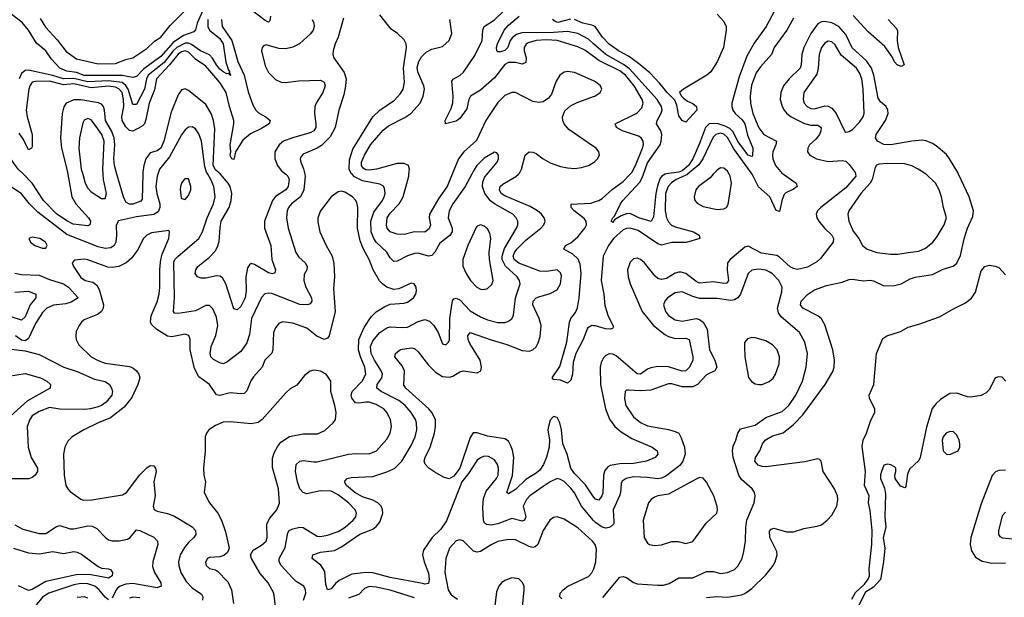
# Model space of a CAD drawing. Header units: inches. Extents: x 2001573 to 2220545, y 644482 to 846830.
# Tile 382 of 656: x 2076699 to 2082362, y 757566 to 760890. Entities that reach past the tile are written whole.
import ezdxf

# ---------------------------------------------------------------- set-up
doc = ezdxf.new("R2010")
doc.units = ezdxf.units.IN
doc.header["$MEASUREMENT"] = 0
for name, color, linetype in [('C0775', 7, 'Continuous'), ('C0776', 7, 'Continuous'), ('C0785', 7, 'Continuous'), ('C0786', 7, 'Continuous')]:
    doc.layers.add(name, color=color, linetype=linetype)

msp = doc.modelspace()

# ---------------------------------------------------------------- linework, layer by layer
at = {"layer": 'C0775', "color": 5}
for points, elevation in [([(2077493.1, 760000), (2077489.6, 759990), (2077481.9, 759930), (2077487.4, 759890), (2077504.5, 759830), (2077505.7, 759810), (2077496.2, 759783.8), (2077470, 759767.9), (2077370, 759755.3), (2077266.7, 759733.3), (2077253.4, 759706.6), (2077255.8, 759650), (2077251.3, 759610), (2077242.2, 759590), (2077223.6, 759576.4), (2077190, 759573.8), (2077150, 759583.5), (2076970, 759654.4), (2076802.7, 759782.7), (2076755.2, 759830), (2076710, 759888.7), (2076650, 759928.7)], 340), ([(2076975, 760000), (2076999.4, 759870), (2077021, 759830), (2077095.6, 759750), (2077105.5, 759730), (2077104.4, 759715.6), (2077102.4, 759710), (2077090, 759703.8), (2077006.8, 759713.2), (2076970, 759731.7), (2076910, 759773.1), (2076835.1, 759850), (2076769.9, 759950), (2076720.4, 760000)], 320), ([(2077061.3, 760000), (2077076.1, 759950), (2077090, 759920.3), (2077110, 759899.1), (2077170, 759861.1), (2077190, 759861.6), (2077198.8, 759890), (2077180.9, 759970), (2077179.4, 760000)], 340), ([(2077407.1, 760000), (2077402.7, 759857.3), (2077395, 759845), (2077350, 759829), (2077330, 759828.1), (2077310, 759839.1), (2077296.1, 759870), (2077258.2, 760000)], 320), ([(2078339.5, 760000), (2078341.8, 759990), (2078332.4, 759910), (2078314.8, 759870), (2078262.3, 759830), (2078245.9, 759810), (2078237.7, 759790), (2078234.4, 759750), (2078242.4, 759690), (2078286.4, 759550), (2078304.2, 759524.2), (2078340.7, 759490), (2078352.1, 759470), (2078350.2, 759450), (2078335.6, 759424.4), (2078332.8, 759390), (2078345.7, 759350), (2078377, 759290), (2078379.7, 759270), (2078370, 759255.4), (2078354.8, 759250), (2078310, 759251.6), (2078150, 759314.9), (2078130, 759316.8), (2078108.4, 759311.6), (2078089.2, 759290.8), (2078032.8, 759170), (2078020.7, 759079.3), (2078005.5, 759030), (2077970, 758981.2), (2077890, 758919.1), (2077870, 758909.7), (2077850, 758914.7), (2077814.3, 758934.3), (2077799.1, 758950), (2077795.1, 758970), (2077800.2, 759010), (2077827.1, 759072.9), (2077838.7, 759130), (2077830, 759178.9), (2077810, 759226), (2077798.3, 759238.3), (2077790, 759245.7), (2077770, 759244.5), (2077710, 759214.7), (2077610, 759198.4), (2077590, 759200.8), (2077583.2, 759210), (2077589, 759291), (2077585.1, 759494.9), (2077590.9, 759510), (2077610, 759528.6), (2077729.9, 759630.1), (2077750.9, 759669.1), (2077776.7, 759750), (2077814.5, 759830), (2077824.2, 759870), (2077815.4, 759930), (2077798.7, 759970), (2077780.4, 760000)], 340), ([(2078229.6, 760000), (2078241.7, 759990), (2078249.6, 759970), (2078242.2, 759930), (2078229.2, 759910.8), (2078170, 759871.8), (2078153, 759850), (2078106.3, 759730), (2078107.8, 759690), (2078142.8, 759590), (2078150.1, 759510), (2078170.2, 759450), (2078167.2, 759432.8), (2078152.2, 759427.8), (2078130, 759434.1), (2078050, 759480.5), (2078030, 759486.3), (2078021, 759479), (2078010, 759462.6), (2077998.8, 759410), (2078001.5, 759330), (2077995.5, 759290), (2077970, 759239.3), (2077950, 759220.4), (2077930, 759227), (2077884.3, 759370), (2077864.5, 759404.5), (2077850, 759413.1), (2077830, 759415.3), (2077770, 759402.9), (2077742.7, 759402.7), (2077722, 759410), (2077708.6, 759430), (2077711.1, 759450), (2077722.6, 759470), (2077790, 759523.2), (2077822.5, 759557.5), (2077837.4, 759582.6), (2077847.2, 759612.8), (2077851.6, 759691.6), (2077858.3, 759730), (2077904.6, 759810), (2077915.1, 759850), (2077918.6, 759890), (2077910, 759929.7), (2077898.8, 759950), (2077864.2, 759990), (2077853, 760000)], 320), ([(2080000, 758007.9), (2079930.4, 758090), (2079890, 758167), (2079870, 758194.5), (2079830, 758232.6), (2079810, 758245), (2079790, 758249), (2079750, 758229.9), (2079710, 758203.4), (2079632.9, 758150), (2079614, 758130), (2079594.3, 758090), (2079610.7, 758030), (2079602.4, 758010), (2079590, 758005.2), (2079530, 758018.9), (2079450, 757988.6), (2079410, 757982.4), (2079384.7, 757984.7), (2079372.7, 757992.7), (2079366.7, 758010), (2079362.4, 758082.4), (2079366, 758134), (2079382.5, 758177.5), (2079441.6, 758250), (2079451.1, 758270), (2079453.2, 758310), (2079448, 758330), (2079430, 758356.4), (2079395.9, 758375.9), (2079370, 758378.2), (2079350, 758369.8), (2079330, 758354.5), (2079281.3, 758278.8), (2079242, 758230), (2079153.8, 758006.2), (2079120.8, 757959.2), (2079070.8, 757910), (2079021.7, 757838.3), (2079015.6, 757810), (2079025.5, 757770), (2079050, 757705.5), (2079055.1, 757670), (2079050, 757646.3), (2079030, 757642.5), (2079015, 757645), (2078830, 757679.7), (2078730, 757708.1), (2078690, 757709.9), (2078610, 757698.6), (2078537.3, 757662.7), (2078514.7, 757645.3), (2078490, 757615.8), (2078470, 757609.5), (2078460.4, 757640.4), (2078454.5, 757714.5), (2078430.9, 757750.9), (2078381.1, 757790), (2078385.1, 757810), (2078430, 757825.9), (2078510, 757835.5), (2078550, 757856.9), (2078656.2, 757930), (2078730, 757959), (2078750, 757973.9), (2078770, 757999), (2078787, 758050), (2078786, 758070), (2078778.5, 758090), (2078759.2, 758110), (2078730, 758124.9), (2078670, 758143.8), (2078626.1, 758170), (2078578.3, 758210), (2078567.9, 758230), (2078570, 758235.5), (2078582.9, 758250), (2078604.8, 758255.2), (2078730, 758261.2), (2078815.8, 758290), (2078856.8, 758310), (2078897.5, 758350), (2078950, 758439), (2078973.9, 758490), (2078983.9, 758530), (2078981.9, 758570), (2078975.4, 758590), (2078949.9, 758630), (2078916.2, 758670), (2078879.5, 758699.5), (2078778.5, 758750), (2078753.6, 758770), (2078755.2, 758790), (2078782.2, 758830), (2078786.5, 758850), (2078778.8, 758870), (2078739, 758930), (2078720.6, 758970), (2078716.5, 759010), (2078730, 759042.5), (2078770, 759090.1), (2078810, 759117.4), (2078830, 759122.5), (2078898, 759118), (2078930, 759121.5), (2078990, 759153.8), (2079030, 759163.9), (2079055.2, 759155.2), (2079081.8, 759130), (2079105.8, 759090), (2079130, 759024.9), (2079150, 759019.1), (2079165.8, 759034.2), (2079171.7, 759048.3), (2079173, 759170), (2079188, 759272), (2079196.4, 759283.6), (2079210, 759288.1), (2079230, 759277.1), (2079290, 759214.8), (2079350, 759179.2), (2079390, 759162.6), (2079450, 759147.4), (2079490, 759147.8), (2079507.5, 759152.5), (2079530.6, 759169.4), (2079539.8, 759190), (2079551, 759290), (2079577, 759370), (2079573.3, 759390), (2079560.5, 759410), (2079492.4, 759472.4), (2079474.9, 759510), (2079474.7, 759530), (2079487.4, 759572.6), (2079556.1, 759690), (2079563.7, 759710), (2079564.5, 759730), (2079555.3, 759750), (2079535.3, 759770), (2079430.2, 759830.2), (2079407.8, 759847.8), (2079374.3, 759890), (2079360.8, 759930), (2079362.4, 759957.6), (2079374.9, 759985.1), (2079387.1, 760000)], 340), ([(2079299.1, 760000), (2079262, 759930), (2079190.1, 759830), (2079168.9, 759790), (2079163.9, 759750), (2079186.2, 759690), (2079186.5, 759670), (2079172.3, 759647.7), (2079116.1, 759603.9), (2079087, 759553), (2079070, 759533.8), (2079050, 759529.3), (2078990, 759545.6), (2078970, 759545.2), (2078930, 759531.6), (2078870, 759500.2), (2078850, 759499.3), (2078830, 759520.4), (2078811.4, 759551.4), (2078750, 759608.8), (2078735.6, 759630), (2078720.6, 759670), (2078719.1, 759730), (2078736.8, 759783.2), (2078786.4, 759850), (2078795.3, 759870), (2078800.5, 759890), (2078798, 759918), (2078791.6, 759931.6), (2078770, 759943.7), (2078670, 759962.7), (2078625.4, 759985.4), (2078610.9, 760000)], 340), ([(2079186.8, 760000), (2079158.6, 759930), (2079110, 759862.4), (2079056.6, 759770), (2079054.4, 759750), (2079062.6, 759710), (2079054.2, 759685.8), (2079030, 759667.1), (2078970, 759668.7), (2078910, 759652.9), (2078870, 759655.8), (2078829.8, 759670), (2078812.4, 759690), (2078808.2, 759708.2), (2078813.5, 759750), (2078830, 759776.1), (2078882.3, 759830), (2078904.5, 759870), (2078937.2, 759990), (2078937.9, 760000)], 320), ([(2080000, 758145.2), (2079952.6, 758212.6), (2079890, 758279.6), (2079869.4, 758309.4), (2079847.4, 758390), (2079822.3, 758450), (2079815.3, 758530), (2079805.2, 758570), (2079790, 758600.3), (2079770, 758607.6), (2079750, 758584.7), (2079739.8, 758550), (2079737.3, 758530), (2079745.7, 758470), (2079744.6, 758430), (2079730, 758373), (2079712.5, 758330), (2079690, 758298.6), (2079670, 758280.2), (2079610, 758243.4), (2079550, 758186.7), (2079510, 758161.7), (2079500.5, 758170), (2079533.6, 758266.4), (2079540.6, 758370), (2079533, 758413), (2079522.4, 758442.5), (2079510, 758464.4), (2079490, 758477.4), (2079390, 758492.9), (2079330, 758512.8), (2079308.2, 758511.8), (2079290, 758485.7), (2079231, 758310), (2079197, 758263), (2079170, 758248.3), (2079137.4, 758257.4), (2079086.4, 758286.4), (2079052.5, 758310), (2079031.8, 758331.8), (2079025.9, 758350), (2079031.3, 758370), (2079060.1, 758430), (2079084, 758510), (2079091.5, 758550), (2079089.9, 758590), (2079069.6, 758629.6), (2079051.4, 758650), (2078919.4, 758770), (2078907.8, 758787.8), (2078912.7, 758870), (2078898.9, 758898.9), (2078856.3, 758950), (2078860.5, 758970), (2078890, 758993), (2078950, 759001.5), (2078970, 758998.2), (2078990, 758979.1), (2079050, 758902.1), (2079090, 758862), (2079130, 758836.6), (2079170, 758832.3), (2079190, 758838.1), (2079230, 758863.3), (2079250, 758868.6), (2079330, 758858.8), (2079350.9, 758870), (2079355.7, 758890), (2079348, 758930), (2079287.6, 759027.5), (2079279.1, 759050), (2079277, 759070), (2079290, 759089.1), (2079410, 759047.2), (2079501.2, 759021.2), (2079590, 758985.8), (2079630, 758982.5), (2079650, 758989.3), (2079670, 759008), (2079682, 759030), (2079693.2, 759066.8), (2079697.6, 759130), (2079687.2, 759170), (2079650.4, 759250), (2079653.2, 759270), (2079670, 759288.7), (2079684.2, 759295.8), (2079750, 759313.4), (2079790, 759334.7), (2079810.4, 759370), (2079815.6, 759415.6), (2079810, 759433.8), (2079790, 759449.8), (2079730, 759441), (2079690, 759442.3), (2079569.7, 759489.7), (2079542.4, 759510), (2079538, 759530), (2079544.8, 759550), (2079559.3, 759570), (2079610, 759620.8), (2079696.5, 759690), (2079713.8, 759710), (2079721.7, 759730), (2079715.9, 759750), (2079701.2, 759770), (2079678.1, 759790), (2079635.7, 759815.7), (2079490, 759876.3), (2079468.9, 759890), (2079458.5, 759910), (2079460.6, 759919.4), (2079463.4, 759930), (2079477.3, 759942.7), (2079553.1, 759986.9), (2079567.3, 760000)], 320), ([(2078331.9, 757550), (2078343.9, 757590), (2078343.7, 757610), (2078333.3, 757630), (2078290, 757657.5), (2078270, 757676.8), (2078202.9, 757750), (2078192.2, 757770), (2078192.2, 757790), (2078226.4, 757853.6), (2078242, 757938), (2078248.9, 757951.1), (2078270, 757961.2), (2078310, 757969.5), (2078330, 757968.8), (2078410, 757918.9), (2078430, 757915.6), (2078470, 757923.4), (2078530, 757945.8), (2078571.4, 757970), (2078617.5, 758010), (2078631.6, 758030), (2078635.7, 758050), (2078628.3, 758070), (2078590.5, 758110), (2078530, 758156), (2078490, 758176.9), (2078430, 758178.3), (2078350, 758161.8), (2078329.3, 758169.3), (2078311, 758191), (2078297.4, 758230), (2078285.7, 758290), (2078288.8, 758330), (2078309.6, 758350), (2078330, 758354.2), (2078390, 758345), (2078410, 758346.5), (2078590, 758390.9), (2078630, 758394.6), (2078710, 758391.1), (2078751, 758410), (2078810, 758475.6), (2078829.9, 758510.1), (2078837.8, 758550), (2078831.4, 758590), (2078811.5, 758630), (2078792.5, 758650), (2078750, 758675.4), (2078710, 758688.4), (2078690, 758689.9), (2078650, 758682.8), (2078630, 758686.2), (2078610, 758711.6), (2078604.9, 758730), (2078610.5, 758750), (2078669.4, 758810), (2078689.9, 758850), (2078684.9, 758890), (2078659.2, 758950), (2078648.1, 758990), (2078649.9, 759050), (2078680.8, 759119.2), (2078720.5, 759179.5), (2078750, 759209.4), (2078799.7, 759240.3), (2078830, 759252.6), (2078910, 759258.3), (2078930, 759264.4), (2078964.2, 759290), (2078976.9, 759310), (2078981.6, 759330), (2078979.5, 759350), (2078968, 759370), (2078950, 759373), (2078879, 759341), (2078850, 759337.6), (2078810, 759351.6), (2078787.1, 759367.1), (2078767.8, 759387.8), (2078732.1, 759450), (2078708.4, 759510), (2078673.8, 759573.8), (2078657.1, 759617.1), (2078642.9, 759690), (2078643.1, 759810), (2078637.3, 759837.3), (2078631.3, 759851.3), (2078613, 759870), (2078570, 759897.4), (2078550, 759902.4), (2078530, 759899.6), (2078490, 759869.7), (2078429.1, 759790), (2078412.9, 759750), (2078413.4, 759726.6), (2078425.5, 759670), (2078461.5, 759590), (2078496.2, 759530), (2078506.2, 759486.2), (2078510.2, 759410), (2078504, 759344), (2078512.6, 759210), (2078479.4, 759070), (2078470, 759057.2), (2078450, 759049.1), (2078408.1, 759068.1), (2078350, 759114.8), (2078270, 759143.8), (2078210, 759151), (2078190, 759142), (2078170, 759117.6), (2078159.3, 759090), (2078155, 758990), (2078149.4, 758970.6), (2078109.5, 758930.5), (2078093.2, 758890), (2078044.2, 758835.8), (2078029, 758811), (2078006, 758754), (2077990, 758739.4), (2077970, 758736.3), (2077910, 758743.4), (2077850, 758727.8), (2077830, 758730.9), (2077789.8, 758790), (2077730, 758835.8), (2077703.5, 758883.5), (2077679.6, 758990), (2077679.8, 759050), (2077672.2, 759072.2), (2077650, 759080.4), (2077574.1, 759065.9), (2077550, 759069.1), (2077486.9, 759106.9), (2077456.7, 759136.7), (2077451.1, 759151.1), (2077454.8, 759185.2), (2077490, 759265.7), (2077501.7, 759310), (2077505.7, 759350), (2077504.8, 759455.2), (2077510.7, 759509.3), (2077519, 759541), (2077556.4, 759630), (2077561.2, 759670), (2077555.9, 759675.9), (2077457.4, 759662.6), (2077430, 759649.7), (2077410.3, 759630), (2077376.5, 759563.5), (2077342.5, 759517.5), (2077311.5, 759490), (2077270, 759469.1), (2077230, 759463.2), (2077205, 759465), (2077090, 759508.8), (2077070, 759512.4), (2077014.6, 759505.4), (2077000.7, 759490), (2077008.2, 759470), (2077050, 759406.4), (2077075.5, 759390), (2077119.8, 759379.8), (2077143.2, 759363.2), (2077156.5, 759336.5), (2077180.8, 759250), (2077179.8, 759230), (2077169.2, 759210), (2077146.6, 759193.4), (2077070, 759162.2), (2077053.7, 759150), (2077040.3, 759130), (2077024.5, 759095.5), (2077022.3, 759070), (2077024, 759050), (2077038.2, 759018.2), (2077110, 758950.2), (2077150, 758928.1), (2077190, 758914.4), (2077330, 758894.2), (2077350, 758887.3), (2077371.3, 758870), (2077384.2, 758850), (2077389.2, 758830), (2077379, 758790), (2077343.6, 758716.4), (2077299.8, 758660.2), (2077221.4, 758598.6), (2077150.3, 758570), (2077068.5, 758530), (2077000.4, 758490), (2076975.1, 758464.9), (2076958.9, 758430), (2076951.6, 758390), (2076954.9, 758270), (2076964.9, 758210), (2076975.5, 758190), (2076990, 758175.5), (2077050, 758130.4), (2077066.1, 758126.1), (2077113.2, 758126.8), (2077290, 758156), (2077312.4, 758170), (2077390, 758271.4), (2077430, 758312), (2077450, 758325.5), (2077470, 758322), (2077479.3, 758310), (2077483.1, 758290), (2077471, 758230), (2077478.3, 758150), (2077466.3, 758090), (2077472.4, 758072.4), (2077490, 758062.8), (2077550, 758048.5), (2077590, 758032.8), (2077690, 757972.8), (2077709.2, 757950), (2077711.4, 757928.6), (2077699.7, 757910), (2077670, 757882.4), (2077646.9, 757853.1), (2077622.4, 757810), (2077612.2, 757770), (2077613.5, 757750), (2077626.1, 757710), (2077657.4, 757657.4), (2077690, 757621.3), (2077744.9, 757584.9), (2077752.7, 757570), (2077750.9, 757550.9)], 360), ([(2080000, 759129.1), (2079990.1, 759129.9), (2079965.1, 759114.9), (2079939.9, 759050), (2079896.9, 758970), (2079883.2, 758916.8), (2079879.3, 758850), (2079870, 758816), (2079850, 758798.9), (2079810, 758815.1), (2079770, 758819.5), (2079761.6, 758830), (2079805.9, 758894.1), (2079846.1, 759033.9), (2079860.6, 759150), (2079869.9, 759170), (2079895.9, 759204.1), (2079907.2, 759232.8), (2079917.7, 759290), (2079928.2, 759430), (2079923.5, 759483.5), (2079911.7, 759511.7), (2079881.5, 759541.5), (2079828.6, 759570), (2079839.3, 759590), (2079870, 759605.6), (2079910, 759639.6), (2079949.9, 759690), (2079959.4, 759710), (2079957.5, 759730), (2079945.8, 759745.8), (2079888.7, 759790), (2079870.8, 759810), (2079871.3, 759828.7), (2079985.3, 759834.7), (2080000, 759839.7)], 280), ([(2076670, 759432.2), (2076710, 759423.8), (2076810, 759420.3), (2076870, 759394.9), (2076950, 759370.1), (2076979.5, 759350), (2077034.4, 759290), (2076995.9, 759264.1), (2076965, 759255), (2076893.6, 759246.4), (2076855, 759230), (2076830, 759205.7), (2076790, 759141.4), (2076750, 759054.5), (2076730, 759042.7), (2076710, 759045.7), (2076675.1, 759070)], 340), ([(2076670, 759321.7), (2076750, 759326.8), (2076792.4, 759310), (2076791.8, 759290), (2076758.5, 759250), (2076730, 759179.8), (2076710, 759161.7), (2076650, 759180.3)], 320), ([(2076650, 758993.7), (2076730, 758985), (2076810, 758963.2), (2076953.1, 758890), (2077030, 758866), (2077130, 758820.7), (2077190, 758807.3), (2077216.1, 758790), (2077227.9, 758770), (2077232.9, 758750), (2077228.1, 758730), (2077195.9, 758690), (2077170.2, 758670), (2077150, 758662.5), (2077105.5, 758650), (2077073.3, 758646.7), (2076930, 758649.3), (2076870, 758657.5), (2076810, 758635.7), (2076770.2, 758610), (2076756.6, 758590), (2076742, 758550), (2076746.8, 758430), (2076764.5, 758370), (2076801.8, 758310), (2076800.6, 758290), (2076788.2, 758270), (2076770, 758256), (2076751.1, 758248.9), (2076652.7, 758247.3)], 340), ([(2078175.2, 757470), (2078160.3, 757590), (2078128.6, 757650), (2078082.6, 757702.6), (2078032.1, 757790), (2078026, 757810), (2078042.6, 757837.4), (2078090, 757865.6), (2078115.8, 757890), (2078121.8, 757910), (2078121, 757990), (2078137.5, 758022.5), (2078177.2, 758070), (2078192.7, 758107.3), (2078187.7, 758190), (2078152.6, 758312.6), (2078153.4, 758366.6), (2078162.2, 758397.8), (2078183.3, 758436.7), (2078201.7, 758458.3), (2078250, 758491.4), (2078330, 758506.4), (2078412.3, 758507.7), (2078453.2, 758526.8), (2078502.9, 758570), (2078515.6, 758590), (2078518.5, 758630), (2078512.5, 758670), (2078488.2, 758750), (2078489.5, 758810), (2078460.9, 758850), (2078430, 758867.8), (2078390, 758873.3), (2078370, 758867.3), (2078337.2, 758842.8), (2078292.6, 758787.4), (2078254.1, 758765.9), (2078230, 758743.6), (2078093.4, 758590), (2078070, 758572.4), (2078030, 758563.8), (2077910, 758576.1), (2077870, 758574.5), (2077825.5, 758554.5), (2077787.7, 758530), (2077772.7, 758510), (2077766.4, 758490), (2077765.2, 758410), (2077755.2, 758310), (2077757.7, 758270), (2077767, 758230), (2077760.4, 758170), (2077790.4, 758110), (2077838.9, 758050), (2077860.3, 758010), (2077883.5, 757943.5), (2077904, 757850), (2077895, 757825), (2077872.2, 757807.8), (2077850, 757799.1), (2077790, 757795.8), (2077779.1, 757790), (2077767.7, 757767.7), (2077770.6, 757750), (2077790, 757733), (2077824.8, 757724.8), (2077837.3, 757717.3), (2077896.2, 757656.2), (2077917.1, 757610), (2077928.1, 757530)], 380), ([(2076536.5, 758823.5), (2076730, 758853.6), (2076819.5, 758830), (2076855.8, 758810), (2076876.4, 758790), (2076874.9, 758770), (2076742.9, 758697.1), (2076647.1, 758610)], 320), ([(2080000, 757882), (2079993.5, 757890), (2079910, 757966.2), (2079830, 758016.8), (2079790, 758029.7), (2079770, 758026.3), (2079747.7, 758010), (2079710, 757951.2), (2079679.8, 757870), (2079664.1, 757855.9), (2079650, 757852.7), (2079630, 757858.9), (2079550, 757897.2), (2079510, 757899.9), (2079450, 757888.3), (2079410, 757869.1), (2079350, 757830.6), (2079330, 757826.2), (2079310, 757831.6), (2079250, 757891.1), (2079230, 757897.2), (2079210, 757890.9), (2079170.2, 757850), (2079150.1, 757789.9), (2079144.7, 757710), (2079164.4, 757610), (2079180.2, 757580.2), (2079216.4, 757556.4)], 360), ([(2076670, 757984.2), (2076717.7, 757957.7), (2076810, 757933.2), (2076850, 757934.2), (2076910, 757974.7), (2076930, 757979.3), (2076990, 757961.3), (2077010, 757960.1), (2077090, 757977.9), (2077115.4, 757975.4), (2077143.1, 757963.1), (2077190, 757911.6), (2077210, 757897.8), (2077230, 757891.3), (2077271.1, 757891.1), (2077318.6, 757901.4), (2077333.7, 757910), (2077370, 757954.9), (2077390, 757950.3), (2077470, 757913), (2077491.5, 757890), (2077494.4, 757870), (2077465.2, 757770), (2077463.2, 757743.2), (2077474.7, 757710), (2077510.2, 757650), (2077511.8, 757630), (2077490, 757621.8), (2077350, 757646.2), (2077310, 757642.5), (2077276.6, 757630), (2077261.5, 757618.5), (2077253.4, 757610), (2077230, 757561.3)], 340), ([(2076663.2, 757850), (2076750, 757822.9), (2076810, 757816.6), (2076890, 757830.1), (2076950, 757819.3), (2077010, 757829.1), (2077030, 757826.3), (2077055.3, 757815.3), (2077150, 757744.1), (2077170, 757734.6), (2077210.2, 757730.2), (2077223.8, 757723.8), (2077232.6, 757710), (2077231.4, 757690), (2077210, 757677.4), (2077202.4, 757677.6), (2077098.3, 757698.3), (2077024.1, 757695.9), (2076850, 757657.8), (2076770, 757611.3), (2076750, 757604.9), (2076691.5, 757631.5)], 320), ([(2079591, 757510), (2079601.6, 757610), (2079600.7, 757630), (2079591.3, 757651.3), (2079570, 757673.6), (2079530, 757677.6), (2079490, 757662.9), (2079470.7, 757650), (2079455.5, 757630), (2079441.7, 757598.3), (2079425.7, 757470)], 380), ([(2079818, 757558), (2079806.6, 757570), (2079808, 757590), (2079824.1, 757610), (2079852, 757630), (2079970, 757686.9), (2079990, 757706.7), (2080000, 757726.9)], 360), ([(2077210, 757552.2), (2077190, 757566.7), (2077156.4, 757610), (2077131, 757630), (2077090, 757644.1), (2077050, 757646.6), (2077010, 757637.6), (2076866.5, 757590), (2076830, 757566.7), (2076790, 757518.1)], 340), ([(2078970, 757563.1), (2078830, 757606.8), (2078750, 757625), (2078710, 757627.9), (2078682.4, 757617.6), (2078650, 757581.8), (2078590, 757562.3)], 360), ([(2077090, 757562), (2077070, 757568.7), (2077030, 757565.2)], 360), ([(2077390, 757563.1), (2077350, 757567.6), (2077330, 757561.6)], 360)]:
    msp.add_lwpolyline(points, dxfattribs=dict(at, elevation=elevation))
at = {"layer": 'C0775', "color": 5, "elevation": 360}
for points in [[(2077670, 759974.5), (2077650, 759974), (2077645.5, 759970), (2077630, 759949), (2077623.7, 759930), (2077621.3, 759910), (2077627.3, 759867.3), (2077630, 759861), (2077650, 759854.8), (2077670, 759878.8), (2077682.4, 759910), (2077683.6, 759930)], [(2079350, 759709.6), (2079330, 759702), (2079325.3, 759694.7), (2079276.9, 759590), (2079248.5, 759510), (2079248.5, 759471.5), (2079267, 759430), (2079291.7, 759390), (2079328.9, 759350), (2079350, 759339), (2079370, 759337.4), (2079390, 759342.6), (2079414.3, 759365.7), (2079421.5, 759390), (2079400.8, 759510), (2079400.2, 759550), (2079408.8, 759630), (2079402.2, 759662.2), (2079390, 759686.6), (2079370, 759701.6)], [(2076770, 759638), (2076751.3, 759630), (2076761, 759610), (2076786.8, 759590), (2076830, 759575.5), (2076850, 759576), (2076857, 759590), (2076846.6, 759610), (2076815.1, 759630)]]:
    msp.add_lwpolyline(points, close=True, dxfattribs=at)
at = {"layer": 'C0776', "color": 5}
for points, elevation in [([(2077760, 760960), (2077720.6, 760870), (2077709.6, 760830.4), (2077700.9, 760819.1), (2077640.5, 760799.5), (2077580.8, 760759.2), (2077510, 760677.5), (2077412.6, 760607.4), (2077370, 760563.2), (2077350, 760557.7), (2077288.7, 760568.7), (2077070, 760569.2), (2077024.9, 760584.9), (2076970, 760594.2), (2076930.7, 760610), (2076881.6, 760661.6), (2076850, 760709.7), (2076795, 760755), (2076749, 760830), (2076713.4, 760873.4), (2076553.9, 760993.9)], 240), ([(2076816.2, 760896.2), (2076846.8, 760846.8), (2076913.5, 760773.5), (2076966.5, 760706.5), (2077024.7, 760664.7), (2077150, 760635.9), (2077250, 760638.3), (2077310, 760661.5), (2077350.4, 760669.6), (2077430, 760724.8), (2077474, 760766), (2077510.6, 760789.4), (2077563.7, 760856.3), (2077657.5, 760950)], 240), ([(2078141.4, 760910), (2078137.2, 760882.8), (2078130, 760876.2), (2078110, 760884.5), (2078030, 760947.3)], 280), ([(2078610.9, 760000), (2078605.5, 760005.5), (2078594.5, 760030), (2078595.7, 760084.3), (2078616, 760144), (2078729.5, 760330.5), (2078770, 760368.7), (2078854, 760426.1), (2078890, 760464.4), (2078904.8, 760490), (2078912.2, 760530), (2078906.6, 760610), (2078924.5, 760730), (2078922.3, 760750), (2078910, 760774.7), (2078872.8, 760810), (2078836, 760836), (2078770, 760916.9)], 340), ([(2080000, 760677.3), (2079950, 760715.2), (2079910, 760734.4), (2079791.2, 760770), (2079730, 760773.6), (2079670.6, 760770), (2079623.7, 760756.3), (2079612, 760748), (2079600.9, 760730), (2079600.1, 760710), (2079611.3, 760670), (2079610, 760644.2), (2079590, 760634.3), (2079550, 760643), (2079510, 760643.1), (2079490, 760631.9), (2079430, 760556), (2079350, 760484.3), (2079292.3, 760450), (2079282.4, 760430), (2079270, 760376.2), (2079230, 760320.9), (2079210, 760306.5), (2079148.7, 760290), (2079146.2, 760310), (2079180.5, 760379.5), (2079189.5, 760410.5), (2079191.7, 760450), (2079184.5, 760535.5), (2079193.2, 760546.8), (2079230, 760567.7), (2079251.5, 760588.5), (2079316.4, 760683.6), (2079358.3, 760770), (2079363.6, 760830), (2079370.6, 760850), (2079430, 760889.6), (2079481.4, 760938.6)], 280), ([(2080000, 760750.9), (2079970, 760777), (2079910, 760810.3), (2079850, 760820.8), (2079770, 760815.2), (2079586.4, 760813.6), (2079556.5, 760803.5), (2079533.6, 760786.4), (2079520.1, 760770), (2079506.2, 760730), (2079490, 760711.6), (2079464.4, 760704.4), (2079450, 760704.5), (2079442.6, 760710), (2079441, 760730), (2079447.9, 760750), (2079484.9, 760830), (2079510, 760857.4), (2079571.6, 760910)], 260), ([(2077859.4, 760890), (2077863.3, 760850), (2077919.2, 760770), (2077953.8, 760650), (2077990.6, 760570), (2078013.9, 760473.9), (2078040.6, 760400.6), (2078057.2, 760370), (2078072.9, 760352.9), (2078115, 760330), (2078139.7, 760310), (2078133.2, 760290), (2078090, 760263.1), (2078026.1, 760233.9), (2077983.2, 760196.8), (2077939.3, 760130), (2077930, 760085.1), (2077919.5, 760090), (2077910, 760109), (2077912.8, 760130), (2077909.3, 760169.3), (2077931.5, 760290), (2077931.5, 760310), (2077905.6, 760390), (2077885.9, 760470), (2077850, 760529.1), (2077770, 760622.3), (2077710, 760661.9), (2077670, 760703.7), (2077650, 760710.2), (2077630, 760705.1), (2077610, 760691.6), (2077560.6, 760630), (2077486.6, 760550), (2077474, 760486), (2077443, 760410), (2077425, 760315), (2077416.1, 760290), (2077403.6, 760276.4), (2077350, 760248), (2077330, 760251.5), (2077310, 760273), (2077289.2, 760310), (2077286.7, 760330), (2077297.2, 760390), (2077296.4, 760430), (2077287.4, 760470), (2077270, 760492.3), (2077250, 760501.2), (2077210, 760507.1), (2077110, 760498), (2077010, 760520.1), (2076950, 760514.6), (2076870, 760535.3), (2076790, 760534.9), (2076770.5, 760529.5), (2076757.9, 760510), (2076752.3, 760490), (2076737, 760370), (2076741.1, 760330), (2076770.8, 760230), (2076770, 760159), (2076766, 760150), (2076750, 760141), (2076720.4, 760200.4), (2076696.4, 760236.4)], 280), ([(2077781.5, 760890), (2077781.8, 760850), (2077791.4, 760830), (2077850, 760780.6), (2077869.8, 760750), (2077885.5, 760645.5), (2077899.5, 760599.5), (2077907, 760590), (2077902, 760582), (2077910, 760578), (2077911, 760569), (2077899.5, 760579.5), (2077890, 760578.7), (2077870, 760588.9), (2077850, 760605.4), (2077830, 760629.4), (2077808.4, 760668.4), (2077790, 760687.1), (2077738.1, 760710), (2077687.5, 760747.5), (2077670, 760755.3), (2077650, 760754.7), (2077603.1, 760730), (2077582.4, 760710), (2077530, 760642.5), (2077437.8, 760570), (2077427.9, 760550), (2077416.4, 760490), (2077370, 760400.8), (2077350, 760401), (2077321.9, 760490), (2077310.1, 760510.1), (2077288, 760527.9), (2077210, 760537.6), (2077090, 760532.8), (2077010, 760551.9), (2076950, 760548.9), (2076890, 760569.4), (2076750, 760598.9), (2076730, 760597.1), (2076710, 760580.4), (2076696.7, 760550)], 260), ([(2078380.4, 760890), (2078390.6, 760870), (2078393.1, 760850), (2078386.6, 760830), (2078370.8, 760809.2), (2078308.9, 760751.1), (2078270, 760732), (2078230, 760722.7), (2078190, 760724.4), (2078115.9, 760744.1), (2078101.2, 760738.8), (2078092.9, 760730), (2078090.2, 760709.8), (2078110, 760623.6), (2078130, 760585.4), (2078170, 760546.3), (2078203.8, 760530), (2078227.7, 760527.7), (2078302.7, 760537.3), (2078430, 760541.8), (2078450.8, 760530.8), (2078456.3, 760510), (2078442.2, 760470), (2078403.9, 760410), (2078397, 760390), (2078393.9, 760350), (2078402.9, 760290), (2078401.5, 760270), (2078390.6, 760250), (2078370, 760238.5), (2078267.9, 760210), (2078215.8, 760190), (2078191.3, 760170), (2078167.3, 760130), (2078166, 760090), (2078182.2, 760050), (2078202.4, 760022.4), (2078229.6, 760000)], 320), ([(2078560.7, 760899.3), (2078530.3, 760790), (2078512.9, 760750), (2078502.3, 760710), (2078500.9, 760690), (2078506.3, 760670), (2078565, 760585), (2078576.3, 760550), (2078573.8, 760510), (2078563, 760457), (2078534.3, 760370), (2078512.9, 760270), (2078484.6, 760215.4), (2078434.1, 760165.9), (2078410, 760149.9), (2078330, 760115.3), (2078317.6, 760102.4), (2078312.7, 760090), (2078316.2, 760070), (2078332.3, 760032.3), (2078339.5, 760000)], 340), ([(2078937.9, 760000), (2078940.2, 760030), (2078934.6, 760050), (2078910, 760062.5), (2078870, 760062), (2078750.9, 760029.1), (2078710, 760024.1), (2078690, 760026.4), (2078674.7, 760034.7), (2078664.3, 760050), (2078664.7, 760070), (2078682, 760110), (2078717, 760170), (2078790, 760254.5), (2078820.1, 760279.9), (2078913.6, 760326.4), (2078949, 760350), (2079002.4, 760410), (2079020.4, 760450), (2079026.7, 760490), (2079023.4, 760510), (2078988.1, 760590), (2078986.1, 760613.9), (2078995, 760650), (2079010, 760676.4), (2079036.6, 760703.4), (2079070, 760720.4), (2079130, 760736.1), (2079169.8, 760770), (2079185.5, 760810), (2079172.5, 760890)], 320), ([(2079867.4, 760892.6), (2079793.6, 760873.6), (2079778.3, 760878.3), (2079763.7, 760890)], 240), ([(2080000, 760854.3), (2079990, 760858.7), (2079938.5, 760870), (2079890, 760890.6)], 240), ([(2080000, 760537), (2079890, 760586.7), (2079850, 760591.5), (2079830, 760586.8), (2079806.7, 760570), (2079784.7, 760535.3), (2079757.9, 760462.1), (2079741.3, 760438.7), (2079710, 760417.5), (2079687, 760412.9), (2079650, 760418.1), (2079550, 760469.9), (2079530, 760471.7), (2079490, 760452.9), (2079450, 760414), (2079380.9, 760310), (2079326, 760194), (2079253.1, 760130), (2079223.1, 760090), (2079186.8, 760000)], 320), ([(2077853, 760000), (2077825.1, 760025.1), (2077812.1, 760050), (2077821.9, 760261.9), (2077814.2, 760310), (2077800.6, 760350), (2077770, 760401.8), (2077670, 760482.4), (2077650, 760492.4), (2077630, 760486.6), (2077610, 760457.4), (2077570, 760358.3), (2077528.7, 760190), (2077510.5, 760150), (2077490, 760136.1), (2077450, 760123.2), (2077425, 760090), (2077412.4, 760050), (2077407.5, 760012.5), (2077407.1, 760000)], 320), ([(2077258.2, 760000), (2077243.6, 760050), (2077240.8, 760090), (2077246.5, 760170), (2077241.9, 760210), (2077227.7, 760250), (2077191.9, 760310), (2077187.6, 760370), (2077181.7, 760390), (2077170, 760402.7), (2077152, 760412), (2077050, 760428.5), (2077010, 760428.6), (2076967, 760410), (2076952.5, 760387.5), (2076943.4, 760350), (2076933.6, 760210), (2076939.2, 760150), (2076969.3, 760030), (2076975, 760000)], 320), ([(2080000, 760160.4), (2079857.3, 760257.3), (2079831.3, 760290), (2079822.7, 760310), (2079820.4, 760330), (2079835.1, 760364.9), (2079866.3, 760393.7), (2079906.4, 760413.6), (2080000, 760447.6)], 320), ([(2077179.4, 760000), (2077178, 760030), (2077185.3, 760190), (2077170.8, 760230), (2077130, 760287.7), (2077110, 760313.1), (2077090, 760321.5), (2077070, 760311.1), (2077063, 760297), (2077042.4, 760210), (2077039.8, 760150), (2077052.5, 760030), (2077061.3, 760000)], 340), ([(2077780.4, 760000), (2077772.7, 760012.7), (2077763, 760043), (2077744.2, 760190), (2077730, 760233), (2077710, 760262.6), (2077690, 760273.1), (2077670, 760270.9), (2077650, 760255.1), (2077630, 760227.2), (2077560.3, 760099.7), (2077503.5, 760030), (2077493.1, 760000)], 340), ([(2076720.4, 760000), (2076690.4, 760030.4), (2076630, 760111.9), (2076610, 760123.7), (2076570, 760122.3), (2076550, 760113.9), (2076527.3, 760090), (2076506.5, 760030), (2076502.2, 760000)], 320), ([(2079387.1, 760000), (2079444.7, 760070), (2079452.6, 760090), (2079453.3, 760110), (2079443.7, 760123.7), (2079430, 760127), (2079370, 760092), (2079329.2, 760050), (2079310, 760020.5), (2079299.1, 760000)], 340), ([(2079567.3, 760000), (2079573.9, 760006.1), (2079585.9, 760030), (2079606.1, 760110), (2079630, 760129.4), (2079650, 760128.2), (2079670, 760118.9), (2079710, 760088.3), (2079750, 760065.8), (2079810, 760044.8), (2079850, 760037.2), (2079890, 760033.9), (2079930, 760039.1), (2079970, 760050.2), (2080000, 760068.9)], 320)]:
    msp.add_lwpolyline(points, dxfattribs=dict(at, elevation=elevation))
at = {"layer": 'C0785', "color": 5}
for points, elevation in [([(2080540.8, 760000), (2080540.4, 759999.6), (2080475.7, 759970), (2080448.2, 759951.8), (2080428.9, 759930), (2080413.4, 759890), (2080410.8, 759790), (2080418.5, 759750), (2080430, 759726.8), (2080447.8, 759707.9), (2080470, 759697.3), (2080575.2, 759670), (2080606.3, 759650), (2080610.4, 759630), (2080532.2, 759607.8), (2080450, 759607.6), (2080390, 759591.8), (2080370, 759599.5), (2080256.1, 759676.1), (2080210, 759689.3), (2080190, 759688.2), (2080170, 759679.7), (2080114.7, 759630), (2080084.8, 759590), (2080055.4, 759530), (2080043.8, 759390), (2080058.8, 759310), (2080065.4, 759245.4), (2080084, 759183.9), (2080115.1, 759124.9), (2080107.8, 759112.2), (2080098, 759110), (2080069.4, 759110.6), (2080010, 759128.3), (2080000, 759129.1)], 280), ([(2080000, 759839.7), (2080030, 759850.1), (2080050, 759861.8), (2080106.6, 759913.4), (2080170, 759958.7), (2080209.6, 760000)], 280), ([(2081506.8, 760000), (2081508.2, 759990), (2081450, 759923.2), (2081306.3, 759810), (2081288.7, 759790), (2081280.5, 759770), (2081283.7, 759750), (2081295, 759730), (2081327.7, 759690), (2081370.1, 759650), (2081379.6, 759630), (2081377.1, 759610), (2081304.3, 759515.7), (2081284.2, 759495.8), (2081230, 759465.6), (2081173.3, 759453.3), (2081150, 759457.4), (2081130, 759467.4), (2081070, 759524), (2081053.6, 759533.6), (2080966.6, 759546.6), (2080890, 759586.6), (2080870, 759580.6), (2080786.4, 759510), (2080771.1, 759490), (2080767.4, 759450), (2080775.1, 759390), (2080765.6, 759374.4), (2080750, 759371), (2080690, 759381.2), (2080610, 759373.6), (2080590, 759382.5), (2080530, 759428.5), (2080503.8, 759436.2), (2080490, 759437.1), (2080470, 759430.4), (2080418.9, 759401.1), (2080390, 759395.5), (2080370, 759401.5), (2080354, 759414), (2080292.2, 759490), (2080270, 759509.1), (2080250, 759516.7), (2080230, 759513.4), (2080210, 759493.8), (2080195, 759450), (2080198, 759410), (2080210.1, 759370), (2080280.1, 759210), (2080344.2, 759130), (2080410, 759078.9), (2080430, 759067.4), (2080470, 759054.6), (2080530, 759056.4), (2080549.5, 759049.5), (2080571.3, 758950), (2080571.5, 758930), (2080550.8, 758890), (2080530, 758869.4), (2080510, 758866.8), (2080430, 758893.3), (2080370, 758893.7), (2080330, 758887.1), (2080310, 758878.7), (2080270, 758850.9), (2080250, 758851.2), (2080130, 758956.4), (2080110, 758965.2), (2080090, 758966.8), (2080070, 758958.5), (2080056.3, 758943.7), (2080043.6, 758916.4), (2080038.2, 758890), (2080039, 758790), (2080068.9, 758650), (2080092.1, 758592.1), (2080123, 758550), (2080159, 758519), (2080220.7, 758480.7), (2080337.4, 758430), (2080364.9, 758410), (2080370.3, 758390), (2080354.9, 758370), (2080304.9, 758350), (2080230, 758336.2), (2080150, 758334.6), (2080095.2, 758324.8), (2080082.2, 758317.8), (2080064.6, 758295.4), (2080056.8, 758270), (2080053.5, 758166.5), (2080048.2, 758150), (2080030, 758126.2), (2080010, 758130.9), (2080000, 758145.2)], 320), ([(2080411.2, 760000), (2080392.9, 759990), (2080382.7, 759977.3), (2080366.7, 759933.3), (2080358.9, 759890), (2080344.4, 759755.6), (2080330.9, 759729.1), (2080260.7, 759750), (2080210, 759774.2), (2080190, 759772), (2080159.4, 759760.6), (2080121.2, 759738.8), (2080110, 759723.5), (2080100.7, 759730), (2080109.8, 759750), (2080120.8, 759759.2), (2080154.5, 759830), (2080167.9, 759850), (2080266, 759954), (2080279.9, 759980.1), (2080286.9, 760000)], 260), ([(2080687.6, 760000), (2080670, 759980.6), (2080603.9, 759930), (2080588.7, 759910), (2080578, 759870), (2080583.2, 759850), (2080594.8, 759834.8), (2080630, 759814.2), (2080710, 759798.5), (2080750, 759801.5), (2080765.1, 759810), (2080774, 759826), (2080793.8, 759950), (2080786, 759990), (2080780.5, 760000)], 320), ([(2080650, 757565.7), (2080708.7, 757571.3), (2080770, 757567.3), (2080850, 757580.1), (2080870, 757588.8), (2080910, 757616.6), (2080990, 757695), (2081030, 757743.8), (2081044.9, 757770), (2081056.2, 757810), (2081054.6, 757830), (2081013.2, 757910), (2081012.3, 757947.7), (2081021.3, 757958.7), (2081036.6, 757963.4), (2081110, 757943.8), (2081150, 757943), (2081210, 757962), (2081285.2, 757974.8), (2081310, 757983.5), (2081344.2, 758010), (2081370, 758039.7), (2081398.5, 758090), (2081405.8, 758130), (2081402.6, 758150), (2081385.7, 758190), (2081320.8, 758290), (2081309.8, 758349.8), (2081299.4, 758359.4), (2081290, 758362.7), (2081215, 758345), (2080990, 758317.4), (2080970, 758318.4), (2080946.8, 758326.8), (2080927.9, 758350), (2080931.8, 758370), (2080956.2, 758410), (2080971.4, 758450), (2080986, 758470), (2081030, 758496.3), (2081090, 758512), (2081150, 758560.4), (2081203, 758617), (2081332.3, 758790), (2081375.2, 758864.8), (2081383.9, 758890), (2081385, 758930), (2081376.3, 758990), (2081330, 759134.7), (2081310, 759167.8), (2081290, 759185.6), (2081204.2, 759230), (2081189.8, 759250), (2081193.8, 759270), (2081230, 759309.4), (2081270, 759336), (2081339.9, 759360.1), (2081430, 759379.5), (2081470, 759394.1), (2081490, 759396.3), (2081550, 759387.7), (2081590, 759391.8), (2081610, 759386.8), (2081670, 759358.2), (2081730, 759360.2), (2081770, 759370.2), (2081821.7, 759398.3), (2081850, 759408.4), (2081950, 759424.1), (2082010, 759453.4), (2082069.1, 759470.9), (2082090, 759489.1), (2082110, 759533), (2082130.8, 759629.2), (2082149.9, 759690), (2082182, 759758), (2082184.7, 759790), (2082161, 759870), (2082099.9, 760000)], 320), ([(2081091.5, 760000), (2081165.2, 759950), (2081170.2, 759930), (2081150, 759914.6), (2081106.2, 759893.8), (2081096.2, 759883.8), (2081084.6, 759855.4), (2081070, 759786), (2081050, 759792.6), (2081013.5, 759870), (2080948.2, 759928.2), (2080918.3, 759990), (2080911.2, 760000)], 280), ([(2081609.7, 760000), (2081601.8, 759970), (2081590.8, 759949.2), (2081536.8, 759890), (2081469.1, 759790), (2081462.4, 759770), (2081468, 759730), (2081493.4, 759673.4), (2081525.7, 759630), (2081547.2, 759590), (2081573, 759570), (2081630, 759550.2), (2081710, 759540.7), (2081750, 759540.2), (2081810, 759549.3), (2081870, 759557.2), (2081910, 759574.4), (2081951, 759609), (2081977, 759643), (2082016.2, 759710), (2082029.8, 759750), (2082012.5, 759810), (2082001.8, 759870), (2081988.2, 759910), (2081967, 759950), (2081913, 760000)], 340), ([(2080054, 757566), (2080150, 757682.2), (2080170, 757686.4), (2080190, 757679.7), (2080230, 757652.5), (2080250, 757644.8), (2080370, 757635.5), (2080403, 757637), (2080435.1, 757644.9), (2080490, 757677.8), (2080570, 757679.3), (2080650, 757714.5), (2080690, 757715.2), (2080730, 757704.1), (2080770, 757709.2), (2080810, 757725.5), (2080830, 757745.7), (2080853.7, 757790), (2080863.9, 757830), (2080873.8, 757890), (2080875, 757970), (2080880.6, 758010), (2080923.5, 758110), (2080929.6, 758150), (2080926, 758170), (2080913, 758190), (2080850, 758243.8), (2080835.2, 758270), (2080802.1, 758370), (2080798.7, 758410), (2080803.2, 758436.8), (2080818.2, 758470), (2080828.8, 758511.2), (2080844.7, 758535.3), (2080930, 758556.1), (2080990, 758601.7), (2081084.2, 758635.8), (2081122.5, 758670), (2081162.4, 758730), (2081201.7, 758810), (2081222.9, 758890), (2081229.8, 758970), (2081214.8, 759034.8), (2081185, 759090), (2081079.6, 759179.6), (2081062.8, 759202.8), (2081057.3, 759230), (2081083.3, 759323.3), (2081084.5, 759350), (2081064.8, 759390), (2081030, 759426.8), (2081010, 759439.8), (2080990, 759448.2), (2080950, 759454.9), (2080910, 759448.5), (2080890, 759429.6), (2080845.5, 759310), (2080830.4, 759289.6), (2080810, 759277.4), (2080790, 759273.3), (2080710, 759285), (2080610, 759284.9), (2080570, 759296.9), (2080510, 759323.4), (2080470, 759318.1), (2080425.5, 759290), (2080409.1, 759270), (2080402.6, 759250), (2080412.8, 759210), (2080430, 759187.7), (2080470, 759162.4), (2080510, 759155.5), (2080590, 759170.1), (2080610, 759165.5), (2080630.1, 759150.1), (2080653.1, 759110), (2080666, 758990), (2080698.2, 758930), (2080709.4, 758890), (2080696.9, 758870), (2080650, 758846.8), (2080598, 758790), (2080570, 758777.3), (2080510, 758776.4), (2080450, 758794), (2080430, 758794.5), (2080330, 758757.8), (2080270, 758754.1), (2080201.5, 758758.5), (2080190, 758757.6), (2080182.4, 758750), (2080176.9, 758710), (2080184.5, 758670), (2080230, 758604.7), (2080270, 758571.2), (2080310, 758552.1), (2080430, 758532), (2080470, 758521.1), (2080490, 758510.2), (2080504.3, 758484.3), (2080522.8, 758430), (2080527.4, 758390), (2080513.2, 758350), (2080495.1, 758324.9), (2080415.7, 758264.3), (2080390, 758251.6), (2080370, 758248.9), (2080310, 758256.5), (2080230, 758259.5), (2080187.2, 758250), (2080165, 758235), (2080158.7, 758221.3), (2080154.7, 758170), (2080148.7, 758150), (2080113.3, 758070), (2080116.9, 758003), (2080115.6, 757990), (2080103.9, 757976.1), (2080090, 757967.5), (2080070, 757964.9), (2080050, 757970.4), (2080010, 757996.1), (2080000, 758007.9)], 340), ([(2081484.7, 757555.3), (2081505.6, 757594.4), (2081558.6, 757641.4), (2081578.7, 757670), (2081586.5, 757690), (2081585.5, 757730), (2081601.1, 757870), (2081602.8, 757950), (2081590, 758066), (2081580.9, 758110), (2081584.2, 758150), (2081558.5, 758210), (2081563.6, 758290), (2081545.3, 758434.7), (2081550, 758470.5), (2081569.8, 758510.2), (2081594.6, 758585.4), (2081616.8, 758630), (2081618.5, 758650), (2081587.1, 758710), (2081584.9, 758730), (2081611.6, 758790), (2081628.2, 758970), (2081664.3, 759055.7), (2081687.3, 759070), (2081764.7, 759095.3), (2081810, 759121), (2081870, 759137.6), (2081990, 759180.3), (2082070, 759226.9), (2082139.6, 759260.4), (2082173.1, 759286.8), (2082197.3, 759322.7), (2082230, 759445.3), (2082250, 759470.2), (2082277.4, 759477.4), (2082310, 759472), (2082330, 759463.6), (2082370, 759422)], 280), ([(2082371.3, 758810), (2082350, 758832.1), (2082330, 758835.7), (2082310, 758828.2), (2082277.9, 758762.1), (2082257.9, 758742.1), (2082230, 758727.3), (2082170, 758717.8), (2082150, 758720.2), (2082090, 758740.5), (2082050, 758739.5), (2081995.7, 758704.3), (2081970, 758680.9), (2081947.8, 758652.2), (2081914, 758546), (2081878.4, 758370), (2081870, 758352.8), (2081816.9, 758303.1), (2081805.2, 758274.8), (2081795.6, 758204.4), (2081790, 758196), (2081766.2, 758206.2), (2081735.1, 758250), (2081732.7, 758270), (2081739, 758290), (2081739, 758310), (2081730, 758317.2), (2081710, 758329.2), (2081690, 758332.7), (2081670, 758326), (2081655.3, 758290), (2081649.5, 758270.5), (2081650.4, 758250), (2081673.5, 758193.5), (2081679, 758159), (2081676.1, 758030), (2081681, 757970), (2081664.8, 757910), (2081675, 757850), (2081667.9, 757770), (2081650.3, 757669.7), (2081610, 757623.9), (2081563.3, 757596.7), (2081523.3, 757516.7)], 280), ([(2082370, 758297.5), (2082330, 758295.7), (2082311.1, 758288.9), (2082293.5, 758266.5), (2082230, 758103.5), (2082169.4, 757910), (2082166.3, 757870), (2082174.2, 757834.2), (2082196.9, 757796.9), (2082234.4, 757774.4), (2082290, 757762.2), (2082370, 757765.3)], 320), ([(2082370, 758056.9), (2082350, 758034.5), (2082328.1, 757948.1), (2082328.2, 757928.2), (2082336, 757916), (2082350, 757907.9), (2082430, 757901.8)], 340), ([(2080000, 757726.9), (2080001.5, 757730), (2080012.4, 757770), (2080016.9, 757843.1), (2080009.7, 757870), (2080000, 757882)], 360)]:
    msp.add_lwpolyline(points, dxfattribs=dict(at, elevation=elevation))
for points, elevation in [([(2080910, 759060.7), (2080885.8, 759054.2), (2080868.4, 759031.6), (2080868.1, 759011.9), (2080870.4, 758950), (2080890.3, 758830.4), (2080908.1, 758808.1), (2080930, 758795.5), (2080950, 758790.4), (2080970, 758790.4), (2081010, 758808.8), (2081032.3, 758827.7), (2081046.6, 758850), (2081067.6, 758910), (2081068.7, 758950), (2081056.1, 758990), (2081030, 759019.1), (2080990, 759041.3), (2080930, 759059.6)], 360), ([(2082050, 758520.3), (2082027.6, 758510), (2082011.2, 758490), (2082005.4, 758470), (2082011.7, 758410), (2082030, 758389.1), (2082050, 758388.3), (2082097.3, 758410), (2082106.2, 758430), (2082106.6, 758450), (2082103.1, 758470), (2082090, 758499.1), (2082070, 758517.7)], 320), ([(2080610, 758255.1), (2080590, 758246.3), (2080430, 758160.4), (2080370, 758150.7), (2080350, 758142.6), (2080330.4, 758130), (2080315.8, 758110), (2080284.4, 758010), (2080290.5, 757910.5), (2080310, 757878), (2080322, 757870), (2080350, 757864.9), (2080390, 757868.4), (2080450, 757886.7), (2080486.6, 757886.6), (2080530, 757876.3), (2080570, 757887.7), (2080647.4, 757992.6), (2080709.5, 758050), (2080712.8, 758070), (2080710, 758088), (2080691.2, 758150), (2080649.7, 758229.7), (2080631.1, 758251.1)], 360)]:
    msp.add_lwpolyline(points, close=True, dxfattribs=dict(at, elevation=elevation))
at = {"layer": 'C0786', "color": 5}
for points, elevation in [([(2081054.2, 760965.8), (2080993, 760850), (2080924.5, 760755.5), (2080880.6, 760679.4), (2080838.2, 760561.8), (2080795.9, 760410), (2080794.6, 760390), (2080800.1, 760370), (2080815.1, 760350), (2080854.2, 760314.2), (2080869.4, 760290), (2080884.9, 760224.9), (2080915.9, 760150), (2080914.2, 760105.8), (2080910, 760102.6), (2080889, 760110), (2080830, 760188.4), (2080803.7, 760243.7), (2080783, 760263), (2080756.9, 760276.9), (2080710, 760292), (2080665.2, 760290), (2080643, 760270), (2080610, 760177.3), (2080570.6, 760090), (2080545.5, 760050), (2080510, 760019.4), (2080490, 760012.5), (2080416.9, 760003.1), (2080411.2, 760000)], 260), ([(2080710, 760922.3), (2080750, 760880.1), (2080761.9, 760850), (2080762.7, 760830), (2080747.2, 760730), (2080710, 760646.6), (2080674.6, 760590), (2080650.4, 760570), (2080516.3, 760490), (2080494.8, 760470), (2080504.9, 760450), (2080517.7, 760437.7), (2080541.1, 760421.1), (2080570, 760408.4), (2080592.2, 760390), (2080594, 760370), (2080530, 760299.3), (2080510, 760309.6), (2080490, 760336.2), (2080478.3, 760398.3), (2080466.5, 760426.5), (2080422.7, 760470), (2080381.6, 760521.6), (2080323.2, 760583.2), (2080257.8, 760637.8), (2080200.1, 760680.1), (2080142.5, 760710), (2080090, 760749.4), (2080051.3, 760790), (2080009.9, 760849.9), (2080000, 760854.3)], 240), ([(2081694.8, 760890), (2081741.3, 760841.3), (2081747.8, 760827.8), (2081746.4, 760770), (2081752.4, 760730), (2081786.7, 760630), (2081770, 760620.3), (2081746.2, 760630), (2081730, 760647.8), (2081716.5, 760676.5), (2081674.5, 760734.5), (2081579, 760819), (2081493.1, 760913.1)], 280), ([(2081150, 760897.8), (2081111.3, 760830), (2081038.8, 760730), (2081023.8, 760690), (2080960.7, 760619.3), (2080935.8, 760584.2), (2080907.6, 760512.4), (2080899.7, 760450), (2080902.5, 760410), (2080916.9, 760350), (2080950, 760267), (2080978.5, 760230), (2081051.4, 760190), (2081048.9, 760170), (2081030.5, 760130), (2081028.7, 760110), (2081031.4, 760090), (2081047.2, 760050), (2081084.6, 760004.6), (2081091.5, 760000)], 280), ([(2082099.9, 760000), (2082095.2, 760010), (2082047.9, 760090), (2082030, 760113.1), (2081970, 760163.5), (2081950, 760177.7), (2081913.6, 760193.6), (2081890, 760196.4), (2081831.4, 760191.4), (2081710, 760169.5), (2081670, 760172.5), (2081633.6, 760190), (2081622.4, 760210), (2081625, 760230), (2081679.6, 760310), (2081693.5, 760350), (2081692.7, 760370), (2081682, 760390), (2081650, 760417.5), (2081637.7, 760437.7), (2081612.9, 760570), (2081597.6, 760610), (2081570, 760652.4), (2081487.5, 760727.5), (2081450, 760804.7), (2081410.2, 760850.2), (2081370, 760870.9), (2081330, 760879.1), (2081310, 760876.6), (2081290, 760864.9), (2081250, 760809.9), (2081209.3, 760730), (2081197.5, 760690), (2081194.6, 760630), (2081188.4, 760610), (2081125.3, 760550), (2081093.3, 760510), (2081077, 760470), (2081074, 760430), (2081085, 760390), (2081095.8, 760370), (2081111.5, 760350), (2081136.6, 760330), (2081212.5, 760292.5), (2081250, 760283.2), (2081290, 760281.9), (2081309.2, 760270), (2081307.9, 760250), (2081299.1, 760230), (2081277.6, 760202.4), (2081242.6, 760170), (2081231.7, 760150), (2081231, 760130), (2081243.2, 760110), (2081281.3, 760090), (2081350, 760072.9), (2081430, 760080.1), (2081450, 760075.3), (2081470, 760056.6), (2081505.4, 760010), (2081506.8, 760000)], 320), ([(2080286.9, 760000), (2080310, 760065.9), (2080382.2, 760170), (2080389.4, 760190), (2080392.1, 760230), (2080387, 760250), (2080362.5, 760290), (2080365, 760310), (2080389.1, 760350.9), (2080393.5, 760370), (2080390.8, 760390), (2080366.1, 760430), (2080206.9, 760606.9), (2080172.6, 760632.6), (2080070, 760690), (2080000, 760750.9)], 260), ([(2080209.6, 760000), (2080219.2, 760010), (2080240.3, 760050), (2080280.8, 760150), (2080286.4, 760170), (2080285.9, 760190), (2080274, 760210), (2080258.8, 760218.8), (2080165.5, 760250), (2080132.5, 760270), (2080124.5, 760290), (2080248.2, 760351.8), (2080277.9, 760382.1), (2080285, 760410), (2080279.2, 760430), (2080233, 760510), (2080183.6, 760570), (2080150, 760595.8), (2080030, 760654.5), (2080000, 760677.3)], 280), ([(2080000, 760447.6), (2080006.6, 760450), (2080038, 760470), (2080046.8, 760490), (2080038.9, 760510), (2080010, 760532.5), (2080000, 760537)], 320), ([(2080911.2, 760000), (2080806.7, 760146.7), (2080770, 760211.8), (2080750, 760230.2), (2080730, 760236.8), (2080703.1, 760230), (2080686.9, 760213), (2080628.6, 760090), (2080604.7, 760055.3), (2080540.8, 760000)], 280), ([(2080000, 760068.9), (2080006.8, 760073.2), (2080022.7, 760090), (2080033.3, 760110), (2080029.8, 760130), (2080015.3, 760150), (2080000, 760160.4)], 320), ([(2081913, 760000), (2081910, 760002.8), (2081866.3, 760030), (2081830, 760048.1), (2081790, 760059.8), (2081690, 760063.2), (2081641.8, 760058.2), (2081627.7, 760052.3), (2081620.2, 760039.8), (2081609.7, 760000)], 340), ([(2080780.5, 760000), (2080770, 760018.8), (2080750, 760035.8), (2080730, 760037.7), (2080710, 760024.7), (2080687.6, 760000)], 320)]:
    msp.add_lwpolyline(points, dxfattribs=dict(at, elevation=elevation))
at = {"layer": 'C0786', "color": 5, "elevation": 340}
msp.add_lwpolyline([(2081350, 760765.3), (2081330, 760754.2), (2081310, 760729.6), (2081298.1, 760690), (2081291.6, 760610), (2081283.9, 760576.1), (2081210.2, 760470), (2081205.4, 760430), (2081212.1, 760410), (2081228.2, 760390), (2081250, 760378.3), (2081270, 760375.9), (2081330, 760394.2), (2081350, 760392.5), (2081370, 760381.2), (2081395.6, 760350), (2081446, 760246), (2081450, 760242), (2081470, 760246), (2081490, 760258), (2081530, 760300.3), (2081550.6, 760330), (2081556.5, 760350), (2081551.1, 760490), (2081542.1, 760550), (2081530, 760583.1), (2081511.9, 760610), (2081424.9, 760684.9), (2081390, 760744.7), (2081370, 760762.7)], close=True, dxfattribs=at)

doc.saveas('drawing.dxf')
